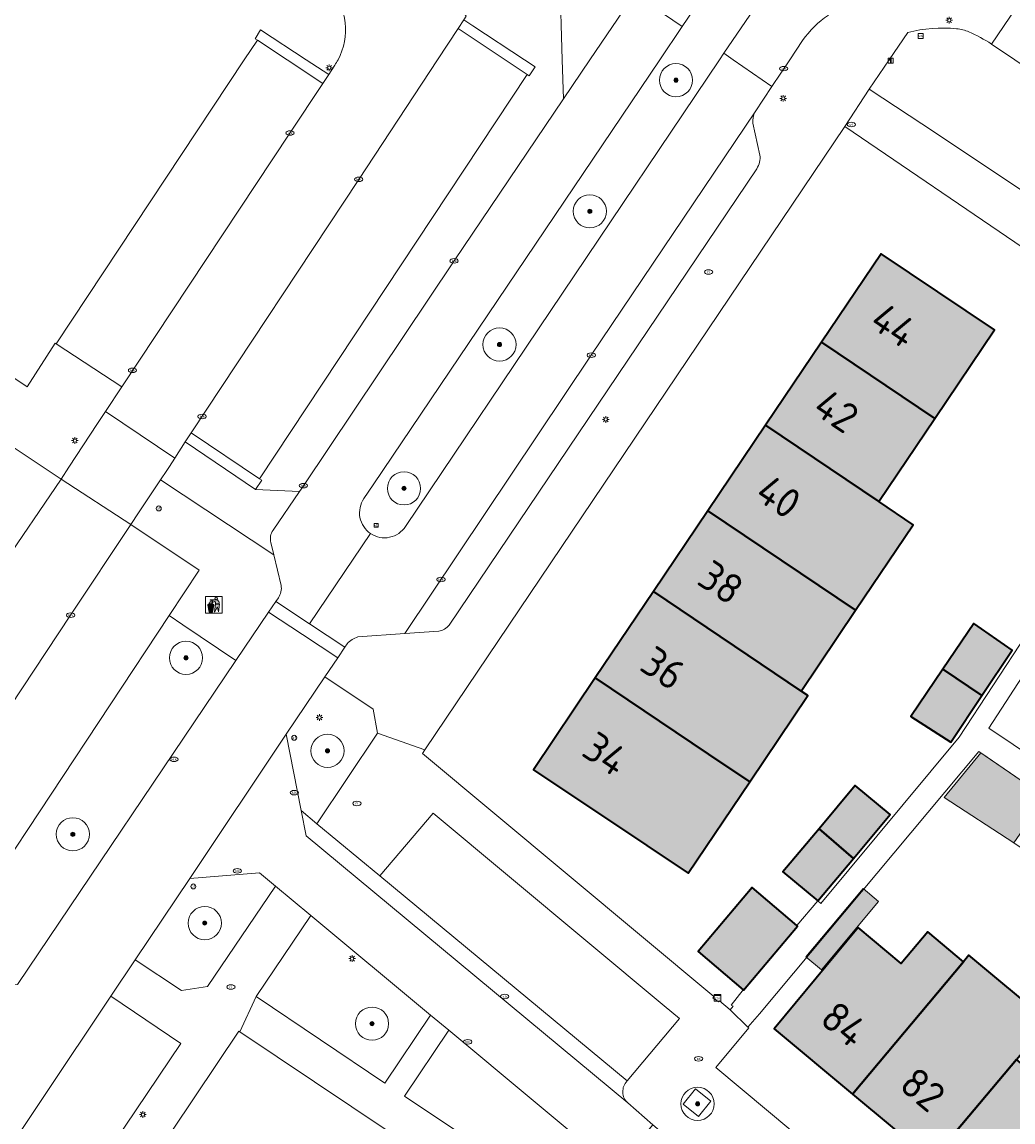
# Model space of a CAD drawing. Header units: metres. Extents: x 125349 to 128236, y 501602 to 503797.
# Tile 374 of 656: x 126802 to 126862, y 502436 to 502502. Entities that reach past the tile are written whole.
import ezdxf
from ezdxf.enums import TextEntityAlignment as Align

# ---------------------------------------------------------------- set-up
doc = ezdxf.new("R2010")
doc.units = ezdxf.units.M
doc.layers.get('0').update_dxf_attribs({"linetype": 'CONTINUOUS'})
for name, color, linetype, lineweight in [('B-WE-GR-BEPLANTING_CULTUUR_BODEMBEDEKKER-GV', 90, 'CONTINUOUS', 18), ('B-WE-GR-BEPLANTING_CULTUUR_HEESTERS-GV', 90, 'CONTINUOUS', 18), ('B-WE-GR-BOOM-S-500', 90, 'CONTINUOUS', 18), ('B-WE-IE-AFVAL APART PLAATS-S', 7, 'CONTINUOUS', 18), ('B-WE-IE-MEUBILAIR-S', 7, 'CONTINUOUS', 18), ('B-WE-IE-MEUBILAIR_WEGMEUBILAIR-GV', 7, 'CONTINUOUS', 18), ('B-WE-OG-BEBOUWING-GV', 7, 'CONTINUOUS', 35), ('B-WE-OG-BEBOUWING-T18', 10, 'CONTINUOUS', 18), ('B-WE-OG-BEBOUWING_OVERBOUWING-GV', 7, 'CONTINUOUS', 18), ('B-WE-OG-TERREIN_BEGROEID-GV', 7, 'CONTINUOUS', 18), ('B-WE-OG-TERREIN_ERF-GV', 7, 'CONTINUOUS', 18), ('B-WE-VH-GESLOTENVERHARDING_ASFALT-GV', 10, 'CONTINUOUS', 18), ('B-WE-VH-OPENVERHARDING-GV', 90, 'CONTINUOUS', 18), ('B-WE-VH-OPENVERHARDING_BETONSTRAATSTEEN-GV', 90, 'CONTINUOUS', 18)]:
    doc.layers.add(name, color=color, linetype=linetype, lineweight=lineweight)
doc.layers.add('B-WE-OG-BEBOUWING-V', color=7, linetype='CONTINUOUS', lineweight=18, true_color=0xcc646e)
doc.layers.add('B-WE-OG-BEBOUWING_OVERBOUWING-V', color=7, linetype='CONTINUOUS', lineweight=18, true_color=0xcc646e)
doc.styles.add('NLCS-ISO', font='NLCS-ISO.ttf')
doc.styles.add('NLCS-ISO-M1000-T18', font='NLCS-ISO.ttf', dxfattribs={"height": 1.8})

# ---------------------------------------------------------------- blocks, each defined once
blk = doc.blocks.new('SIE-AFVAL APART PLAATS-SO')
h = blk.add_hatch(color=256)
h.dxf.hatch_style = 1
h.paths.add_polyline_path([(-0.09, 0.07), (-1.76, 0.07, 0.819081), (-1.79, -0.09), (-1.4, -2.19, 0.36153), (-1.37, -2.21), (-0.47, -2.21, 0.36153), (-0.44, -2.19), (-0.05, -0.09, 0.819081)])
h.paths.add_polyline_path([(-0.16, -0.1), (-0.2, -0.33), (-0.49, -0.33), (-0.47, -0.1)], flags=16)
h.paths.add_polyline_path([(-0.55, -0.1), (-0.58, -0.33), (-0.87, -0.33), (-0.87, -0.1)], flags=16)
h.paths.add_polyline_path([(-0.22, -0.42), (-0.27, -0.73), (-0.53, -0.73), (-0.5, -0.42)], flags=16)
h.paths.add_polyline_path([(-0.58, -0.42), (-0.61, -0.73), (-0.87, -0.73), (-0.87, -0.42)], flags=16)
h.paths.add_polyline_path([(-0.95, -0.1), (-0.95, -0.33), (-1.27, -0.33), (-1.29, -0.1)], flags=16)
h.paths.add_polyline_path([(-0.95, -0.42), (-0.95, -0.73), (-1.23, -0.73), (-1.26, -0.42)], flags=16)
h.paths.add_polyline_path([(-0.29, -0.83), (-0.34, -1.09), (-0.56, -1.09), (-0.54, -0.83)], flags=16)
h.paths.add_polyline_path([(-0.62, -0.83), (-0.65, -1.09), (-0.87, -1.09), (-0.87, -0.83)], flags=16)
h.paths.add_polyline_path([(-0.95, -0.83), (-0.95, -1.09), (-1.2, -1.09), (-1.22, -0.83)], flags=16)
h.paths.add_polyline_path([(-1.35, -0.33), (-1.64, -0.33), (-1.69, -0.1), (-1.37, -0.1)], flags=16)
h.paths.add_polyline_path([(-1.34, -0.42), (-1.31, -0.73), (-1.57, -0.73), (-1.63, -0.42)], flags=16)
h.paths.add_polyline_path([(-0.36, -1.18), (-0.41, -1.44), (-0.6, -1.44), (-0.57, -1.18)], flags=16)
h.paths.add_polyline_path([(-0.65, -1.18), (-0.68, -1.44), (-0.87, -1.44), (-0.87, -1.18)], flags=16)
h.paths.add_polyline_path([(-1.3, -0.83), (-1.28, -1.09), (-1.5, -1.09), (-1.55, -0.83)], flags=16)
h.paths.add_polyline_path([(-0.95, -1.18), (-0.95, -1.44), (-1.17, -1.44), (-1.19, -1.18)], flags=16)
h.paths.add_polyline_path([(-0.42, -1.53), (-0.47, -1.79), (-0.63, -1.79), (-0.6, -1.53)], flags=16)
h.paths.add_polyline_path([(-1.27, -1.18), (-1.25, -1.44), (-1.44, -1.44), (-1.49, -1.18)], flags=16)
h.paths.add_polyline_path([(-0.69, -1.53), (-0.71, -1.79), (-0.87, -1.79), (-0.87, -1.53)], flags=16)
h.paths.add_polyline_path([(-0.95, -1.53), (-0.95, -1.79), (-1.13, -1.79), (-1.16, -1.53)], flags=16)
h.paths.add_polyline_path([(-1.24, -1.53), (-1.22, -1.79), (-1.37, -1.79), (-1.42, -1.53)], flags=16)
h.paths.add_polyline_path([(-0.49, -1.89), (-0.53, -2.13), (-0.66, -2.13), (-0.64, -1.89)], flags=16)
h.paths.add_polyline_path([(-0.72, -1.89), (-0.74, -2.13), (-0.87, -2.13), (-0.87, -1.89)], flags=16)
h.paths.add_polyline_path([(-0.95, -1.89), (-0.95, -2.13), (-1.1, -2.13), (-1.12, -1.89)], flags=16)
h.paths.add_polyline_path([(-1.21, -1.89), (-1.18, -2.13), (-1.31, -2.13), (-1.35, -1.89)], flags=16)
h.paths.add_polyline_path([(-0.19, 0.78, -0.01173), (-0.3, 0.78, -0.148797), (-0.42, 1.03, -0.136076), (-0.69, 0.87), (-0.78, 0.85, -0.038293), (-1.14, 0.96), (-1.19, 0.81, -0.243822), (-1.56, 0.45, 0.344326), (-1, 0.22, -0.139345), (-0.6, 0.22, 0.618436), (-0.56, 0.27, -0.441494), (-0.47, 0.44, 0.309048)])
h.paths.add_polyline_path([(-0.49, 0.51, 0.351556), (-0.64, 0.31, 0.121061), (-1.02, 0.29, -0.288745), (-1.45, 0.42, 0.203599), (-1.12, 0.79), (-1.09, 0.87, 0.083075), (-0.28, 0.71, -0.242261)], flags=16)
h.paths.add_polyline_path([(-0.4, 0.79, -0.023345), (-0.63, 0.82, 0.07081), (-0.46, 0.9, 0.059965)], flags=16)
h.paths.add_polyline_path([(1.12, 1.48), (-1.07, 1.48, 0.860559), (-1.08, 1.42), (0.29, 1, -0.146703), (0.53, 0.28, 0.421968), (0.56, 0.25), (1.6, 0.31, 0.450293), (1.63, 0.34, 0.122241)])
h.paths.add_polyline_path([(0.26, 1.93, 1), (1.07, 1.93, 1)])
h.paths.add_polyline_path([(1.65, 0.15, 0.429303), (1.62, 0.18), (0.55, 0.23, 0.38429), (0.51, 0.2), (0.16, -2.16, 0.83726), (0.22, -2.18), (0.99, -0.78, -0.688204), (1.05, -0.78), (1.36, -2.14, 0.84934), (1.42, -2.14)])
for p, q in [((-0.09, 0.07), (-1.76, 0.07)), ((-1.4, -2.19), (-1.79, -0.09)), ((-1.37, -0.1), (-1.69, -0.1)), ((-1.64, -0.33), (-1.69, -0.1)), ((-1.64, -0.33), (-1.35, -0.33)), ((-1.63, -0.42), (-1.34, -0.42)), ((-1.57, -0.73), (-1.63, -0.42)), ((-1.57, -0.73), (-1.31, -0.73)), ((-1.55, -0.83), (-1.3, -0.83)), ((-1.5, -1.09), (-1.55, -0.83)), ((-1.5, -1.09), (-1.28, -1.09)), ((-1.49, -1.18), (-1.27, -1.18)), ((-1.44, -1.44), (-1.49, -1.18)), ((-1.44, -1.44), (-1.25, -1.44)), ((-1.42, -1.53), (-1.24, -1.53)), ((-1.37, -1.79), (-1.42, -1.53)), ((-1.37, -1.79), (-1.22, -1.79)), ((-1.37, -2.21), (-0.47, -2.21)), ((-1.31, -2.13), (-1.35, -1.89)), ((-1.35, -1.89), (-1.21, -1.89)), ((-1.31, -2.13), (-1.18, -2.13)), ((-0.95, -0.1), (-1.29, -0.1)), ((-1.27, -0.33), (-0.95, -0.33)), ((-1.26, -0.42), (-0.95, -0.42)), ((-1.23, -0.73), (-0.95, -0.73)), ((-1.22, -0.83), (-0.95, -0.83)), ((-1.2, -1.09), (-0.95, -1.09)), ((-1.19, -1.18), (-0.95, -1.18)), ((-1.17, -1.44), (-0.95, -1.44)), ((-1.16, -1.53), (-0.95, -1.53)), ((-1.13, -1.79), (-0.95, -1.79)), ((-1.12, -1.89), (-0.95, -1.89)), ((-1.1, -2.13), (-0.95, -2.13)), ((-0.95, -0.1), (-0.95, -0.33)), ((-0.95, -0.42), (-0.95, -0.73)), ((-0.95, -0.83), (-0.95, -1.09)), ((-0.95, -1.18), (-0.95, -1.44)), ((-0.95, -1.53), (-0.95, -1.79)), ((-0.95, -1.89), (-0.95, -2.13)), ((-0.87, -0.1), (-0.87, -0.33)), ((-0.55, -0.1), (-0.87, -0.1)), ((-0.87, -0.33), (-0.58, -0.33)), ((-0.87, -0.42), (-0.87, -0.73)), ((-0.87, -0.42), (-0.58, -0.42)), ((-0.87, -0.73), (-0.61, -0.73)), ((-0.87, -0.83), (-0.62, -0.83)), ((-0.87, -0.83), (-0.87, -1.09)), ((-0.87, -1.09), (-0.65, -1.09)), ((-0.87, -1.18), (-0.65, -1.18)), ((-0.87, -1.18), (-0.87, -1.44)), ((-0.87, -1.44), (-0.68, -1.44)), ((-0.87, -1.53), (-0.69, -1.53)), ((-0.87, -1.53), (-0.87, -1.79)), ((-0.87, -1.79), (-0.71, -1.79)), ((-0.87, -1.89), (-0.87, -2.13)), ((-0.87, -1.89), (-0.72, -1.89)), ((-0.87, -2.13), (-0.74, -2.13)), ((-0.66, -2.13), (-0.53, -2.13)), ((-0.64, -1.89), (-0.49, -1.89)), ((-0.63, -1.79), (-0.47, -1.79)), ((-0.6, -1.44), (-0.41, -1.44)), ((-0.6, -1.53), (-0.42, -1.53)), ((-0.57, -1.18), (-0.36, -1.18)), ((-0.56, -1.09), (-0.34, -1.09)), ((-0.54, -0.83), (-0.29, -0.83)), ((-0.53, -0.73), (-0.27, -0.73)), ((-0.53, -2.13), (-0.49, -1.89)), ((-0.5, -0.42), (-0.22, -0.42)), ((-0.49, -0.33), (-0.2, -0.33)), ((-0.16, -0.1), (-0.47, -0.1)), ((-0.47, -1.79), (-0.42, -1.53)), ((-0.44, -2.19), (-0.05, -0.09)), ((-0.41, -1.44), (-0.36, -1.18)), ((-0.34, -1.09), (-0.29, -0.83)), ((-0.27, -0.73), (-0.22, -0.42)), ((-0.2, -0.33), (-0.16, -0.1))]:
    blk.add_line(p, q)
blk.add_lwpolyline([(-2.5, -2.51), (2.5, -2.51), (2.5, 2.49), (-2.5, 2.49)], close=True)
for points in [[(-0.78, 0.85, -0.038293), (-1.14, 0.96), (-1.19, 0.81, -0.243822), (-1.56, 0.45, 0.344326), (-1, 0.22, -0.139345), (-0.6, 0.22, 0.618436), (-0.56, 0.27, -0.441494), (-0.47, 0.44, 0.309048), (-0.19, 0.78, -0.01173), (-0.3, 0.78, -0.01173)], [(-0.78, 0.85), (-0.69, 0.87, 0.136076), (-0.42, 1.03, 0.156405), (-0.29, 0.77)], [(-0.78, 0.85), (-0.69, 0.87, 0.136076), (-0.42, 1.03, 0.148797), (-0.3, 0.78, 0.148797)], [(-0.63, 0.82, 0.07081), (-0.46, 0.9, 0.059965), (-0.4, 0.79, 0.059965)], [(-0.4, 0.79, -0.023345), (-0.63, 0.82)]]:
    blk.add_lwpolyline(points, format="xyb")
for points in [[(-1.09, 0.87), (-1.12, 0.79, -0.203599), (-1.45, 0.42, 0.288745), (-1.02, 0.29, -0.121061), (-0.64, 0.31, -0.351556), (-0.49, 0.51, 0.242261), (-0.28, 0.71, -0.083075)], [(-1.07, 1.48), (1.12, 1.48, -0.122241), (1.63, 0.34, -0.450293), (1.6, 0.31), (0.56, 0.25, -0.421968), (0.53, 0.28, 0.146703), (0.29, 1), (-1.08, 1.42, -0.860559)], [(0.55, 0.23), (1.62, 0.18, -0.429303), (1.65, 0.15), (1.42, -2.14, -0.84934), (1.36, -2.14), (1.05, -0.78, 0.688204), (0.99, -0.78), (0.22, -2.18, -0.83726), (0.16, -2.16), (0.51, 0.2, -0.38429)]]:
    blk.add_lwpolyline(points, format="xyb", close=True)
for points in [[(-1.35, -0.33), (-1.37, -0.1)], [(-1.31, -0.73), (-1.34, -0.42)], [(-1.28, -1.09), (-1.3, -0.83)], [(-1.27, -0.33), (-1.29, -0.1)], [(-1.25, -1.44), (-1.27, -1.18)], [(-1.23, -0.73), (-1.26, -0.42)], [(-1.22, -1.79), (-1.24, -1.53)], [(-1.2, -1.09), (-1.22, -0.83)], [(-1.18, -2.13), (-1.21, -1.89)], [(-1.17, -1.44), (-1.19, -1.18)], [(-1.18, -2.22), (-1.18, -2.21)], [(-1.13, -1.79), (-1.16, -1.53)], [(-1.1, -2.13), (-1.12, -1.89)], [(-0.74, -2.13), (-0.72, -1.89)], [(-0.71, -1.79), (-0.69, -1.53)], [(-0.68, -1.44), (-0.65, -1.18)], [(-0.66, -2.13), (-0.64, -1.89)], [(-0.65, -1.09), (-0.62, -0.83)], [(-0.63, -1.79), (-0.6, -1.53)], [(-0.61, -0.73), (-0.58, -0.42)], [(-0.6, -1.44), (-0.57, -1.18)], [(-0.58, -0.33), (-0.55, -0.1)], [(-0.56, -1.09), (-0.54, -0.83)], [(-0.53, -0.73), (-0.5, -0.42)], [(-0.49, -0.33), (-0.47, -0.1)]]:
    blk.add_lwpolyline(points)
blk.add_circle((0.66, 1.93), 0.401)
for centre, radius, start, end in [((-1.76, -0.01), 0.0869, 90, 247.281), ((-0.09, -0.01), 0.0869, 292.719, 90), ((-1.37, -2.18), 0.0318, 190.4943, 270), ((-0.47, -2.18), 0.0318, 270, 349.5057)]:
    blk.add_arc(centre, radius, start, end)
blk = doc.blocks.new('SIE-MEUBILAIR_BORD_WEGWIJZER-SO')
blk.add_lwpolyline([(-0.75, -0.75), (0.75, -0.75), (0.75, 0.75), (-0.75, 0.75)], close=True)
at = {"style": 'NLCS-ISO'}
blk.add_text('ww', height=0.75, dxfattribs=at).set_placement((0, 0.125), align=Align.MIDDLE_CENTER)
blk = doc.blocks.new('SIE-MEUBILAIR_BORD_VERKEER-SO')
blk.add_lwpolyline([(-0.5625, -0.5625), (0.5625, -0.5625), (0.5625, 0.5625), (-0.5625, 0.5625)], close=True)
at = {"style": 'NLCS-ISO'}
blk.add_text('vb', height=0.75, dxfattribs=at).set_placement((0, 0), align=Align.MIDDLE_CENTER)
blk = doc.blocks.new('SIE-MEUBILAIR_BORD_INFORMATIE-SO')
h = blk.add_hatch(color=256)
h.dxf.hatch_style = 1
h.paths.add_polyline_path([(0.13, 0.2), (-0.33, 0.2), (-0.33, 0.08), (-0.13, 0.08), (-0.13, -0.65), (0.13, -0.65)])
h = blk.add_hatch(color=256)
h.dxf.hatch_style = 1
edge = h.paths.add_edge_path()
edge.add_arc((0, 0.5), 0.149, 0, 360)
for points in [[(-0.75, -0.75), (0.75, -0.75), (0.75, 0.75), (-0.75, 0.75)], [(0.13, 0.2), (-0.33, 0.2), (-0.33, 0.08), (-0.13, 0.08), (-0.13, -0.65), (0.13, -0.65)]]:
    blk.add_lwpolyline(points, close=True)
blk.add_circle((0, 0.5), 0.149)
blk = doc.blocks.new('SIE-MEUBILAIR_KAST_CAI-SO')
for points in [[(-1, 1), (1, 1), (1, 0.84), (-1, 0.84)], [(-1, 0.76), (1, 0.76), (1, -1), (-1, -1)]]:
    blk.add_lwpolyline(points, close=True)
at = {"style": 'NLCS-ISO'}
blk.add_text('cai', height=0.75, dxfattribs=at).set_placement((0, 0), align=Align.MIDDLE_CENTER)
blk = doc.blocks.new('SIE-MEUBILAIR_PAAL_LICHTMAST-SO')
for points in [[(-0.62, 0), (-1, 0)], [(-0.71, 0.71), (-0.44, 0.44)], [(0, 1), (0, 0.62)], [(0.44, 0.44), (0.71, 0.71)], [(1, 0), (0.62, 0)], [(-0.71, -0.71), (-0.44, -0.44)], [(0, -0.62), (0, -1)], [(0.44, -0.44), (0.71, -0.71)]]:
    blk.add_lwpolyline(points)
blk.add_circle((0, 0), 0.5)
blk = doc.blocks.new('SIE-MEUBILAIR_PAAL_AFSLUITPAAL-SO')
blk.add_circle((0, 0), 0.75)
at = {"style": 'NLCS-ISO'}
blk.add_text('af', height=0.75, dxfattribs=at).set_placement((0, 0.05), align=Align.MIDDLE_CENTER)
blk = doc.blocks.new('SIE-MEUBILAIR_PUT_KOLK-SO')
blk.add_ellipse((0, 0), major_axis=(1.25, 0), ratio=0.54)
at = {"style": 'NLCS-ISO'}
blk.add_text('klk', height=0.75, dxfattribs=at).set_placement((0.03, 0), align=Align.MIDDLE_CENTER)
blk = doc.blocks.new('SIE-MEUBILAIR_PUT_RIOOLPUT-SO')
blk.add_ellipse((0, 0), major_axis=(1.25, 0), ratio=0.54)
at = {"style": 'NLCS-ISO'}
blk.add_text('ri', height=0.75, dxfattribs=at).set_placement((-0.04, 0.07), align=Align.MIDDLE_CENTER)
blk = doc.blocks.new('SIE-MEUBILAIR_PUT_WATERLEIDINGPUT-SO')
blk.add_ellipse((0, 0), major_axis=(1.25, 0), ratio=0.54)
at = {"style": 'NLCS-ISO'}
blk.add_text('wl', height=0.75, dxfattribs=at).set_placement((-0.14, 0), align=Align.MIDDLE_CENTER)
blk = doc.blocks.new('SIE-MEUBILAIR_PUT_BRANDKRAAN-SO')
blk.add_ellipse((0, 0), major_axis=(1.25, 0), ratio=0.54)
at = {"style": 'NLCS-ISO'}
blk.add_text('bk', height=0.75, dxfattribs=at).set_placement((0.03, 0), align=Align.MIDDLE_CENTER)
blk = doc.blocks.new('SGR-BOOM_01-SO')
at = {"linetype": 'ByBlock', "lineweight": 18}
h = blk.add_hatch(color=0, dxfattribs=at)
h.dxf.hatch_style = 1
edge = h.paths.add_edge_path()
edge.add_arc((0, 0), 0.25, 0, 360)
at = {"color": 0, "linetype": 'ByBlock', "lineweight": 18}
for radius in [2, 0.25]:
    blk.add_circle((0, 0), radius, dxfattribs=at)

msp = doc.modelspace()

# ---------------------------------------------------------------- hatches: boundary and pattern name
at = {"layer": 'B-WE-OG-BEBOUWING-V'}
for points in [[(126857.231, 502478.402), (126860.827, 502483.738), (126853.988, 502488.307), (126850.412, 502483.001)], [(126857.231, 502478.402), (126850.412, 502483.001), (126847.038, 502477.994), (126853.857, 502473.395)], [(126843.569, 502472.845), (126852.46, 502466.848), (126855.93, 502471.997), (126853.857, 502473.395), (126847.038, 502477.994)], [(126843.569, 502472.845), (126840.29, 502467.979), (126849.181, 502461.983), (126852.46, 502466.848)], [(126849.181, 502461.983), (126840.29, 502467.979), (126836.782, 502462.774), (126843.6, 502458.175), (126846.081, 502456.504), (126849.585, 502461.71)], [(126857.72, 502463.301), (126860.067, 502461.718), (126861.886, 502464.449), (126859.585, 502466.05)], [(126857.72, 502463.301), (126855.785, 502460.447), (126858.187, 502458.894), (126860.067, 502461.718)], [(126836.782, 502462.774), (126833.052, 502457.238), (126839.89, 502452.67), (126842.381, 502451.006), (126846.081, 502456.504), (126843.6, 502458.175)], [(126852.323, 502451.895), (126854.536, 502454.542), (126852.436, 502456.293), (126850.257, 502453.687)], [(126852.323, 502451.895), (126850.257, 502453.687), (126848.085, 502451.089), (126850.186, 502449.338)], [(126845.693, 502443.977), (126845.697, 502443.974), (126848.967, 502447.827), (126848.926, 502447.862), (126846.237, 502450.144), (126842.967, 502446.291)], [(126852.277, 502437.703), (126858.961, 502445.682), (126856.799, 502447.485), (126855.203, 502445.571), (126852.605, 502447.737), (126847.557, 502441.638)], [(126857.054, 502433.722), (126862.139, 502439.789), (126864.066, 502442.088), (126859.287, 502446.072), (126858.961, 502445.682), (126852.277, 502437.703)], [(126857.054, 502433.722), (126861.678, 502429.867), (126866.764, 502435.934), (126862.139, 502439.789)]]:
    msp.add_hatch(color=256, dxfattribs=at).paths.add_polyline_path(points)
at = {"layer": 'B-WE-OG-BEBOUWING_OVERBOUWING-V'}
for points in [[(126863.89, 502455.592), (126860.003, 502458.265), (126857.795, 502455.567), (126861.989, 502452.84)], [(126852.909, 502450.089), (126849.469, 502445.97), (126850.407, 502445.187), (126853.847, 502449.305)]]:
    msp.add_hatch(color=256, dxfattribs=at).paths.add_polyline_path(points)

# ---------------------------------------------------------------- linework, layer by layer
at = {"layer": 'B-WE-GR-BEPLANTING_CULTUUR_BODEMBEDEKKER-GV', "flags": 128}
for points in [[(126839.926, 502506.994), (126834.64, 502504.95), (126834.793, 502500), (126834.866, 502497.654), (126836.449, 502500), (126839.136, 502503.983)], [(126844.529, 502500.392), (126846.348, 502503.07), (126843.872, 502504.777), (126842.022, 502502.007), (126840.669, 502500), (126823.409, 502474.403)], [(126825.355, 502471.899), (126844.265, 502500), (126844.529, 502500.392)], [(126817.383, 502471.672), (126818.959, 502473.991), (126816.322, 502474.129), (126812.081, 502476.989), (126811.458, 502476.016), (126811.129, 502475.501), (126810.971, 502475.265)], [(126810.971, 502475.265), (126810.595, 502474.703), (126817.42, 502470.177)], [(126823.409, 502474.403), (126822.85, 502473.573)], [(126817.42, 502470.177), (126817.242, 502470.919)]]:
    msp.add_lwpolyline(points, dxfattribs=at)
at = {"layer": 'B-WE-GR-BEPLANTING_CULTUUR_BODEMBEDEKKER-GV'}
for points in [[(126822.85, 502473.573, 0.418706), (126823.253, 502471.464)], [(126823.253, 502471.464, 0.418182), (126825.355, 502471.899)], [(126817.242, 502470.919, -0.226847), (126817.383, 502471.672)]]:
    msp.add_lwpolyline(points, format="xyb", dxfattribs=at)
at = {"layer": 'B-WE-GR-BEPLANTING_CULTUUR_BODEMBEDEKKER-GV', "flags": 128}
for points in [[(126819.642, 502448.461), (126816.357, 502443.587), (126824.113, 502438.372), (126826.857, 502442.457)], [(126827.951, 502441.547), (126825.299, 502437.588), (126841.704, 502426.624), (126843.214, 502428.838), (126841.725, 502430.086), (126838.587, 502432.697), (126838.002, 502433.184)]]:
    msp.add_lwpolyline(points, close=True, dxfattribs=at)
at = {"layer": 'B-WE-GR-BEPLANTING_CULTUUR_HEESTERS-GV', "flags": 128}
for points in [[(126828.866, 502502.411), (126829.402, 502502.056), (126832.511, 502500), (126833.151, 502499.577), (126832.8, 502499.032), (126832.67, 502499.119), (126816.56, 502474.772), (126816.699, 502474.678), (126816.322, 502474.129), (126818.959, 502473.991), (126819.203, 502474.35), (126828.277, 502487.889), (126834.866, 502497.654), (126834.793, 502500), (126834.64, 502504.95), (126829.354, 502502.906), (126828.934, 502502.744), (126829.005, 502502.629)], [(126801.974, 502444.301), (126815.14, 502463.812), (126811.946, 502465.963), (126811.116, 502466.522), (126796.884, 502445), (126797.013, 502444.913)], [(126823.671, 502459.435), (126823.395, 502460.888), (126820.487, 502462.841), (126818.16, 502459.378), (126819.071, 502454.778), (126820.019, 502453.977)], [(126812.361, 502450.698), (126809.071, 502445.799), (126811.856, 502443.941), (126813.426, 502444.196), (126817.513, 502450.232), (126816.563, 502451.023)]]:
    msp.add_lwpolyline(points, close=True, dxfattribs=at)
at = {"layer": 'B-WE-IE-MEUBILAIR_WEGMEUBILAIR-GV', "flags": 128}
msp.add_lwpolyline([(126842.073, 502437.106), (126842.995, 502436.353), (126843.748, 502437.275), (126842.826, 502438.028)], close=True, dxfattribs=at)
at = {"layer": 'B-WE-OG-BEBOUWING-GV', "flags": 128}
for points in [[(126857.231, 502478.402), (126860.827, 502483.738), (126853.988, 502488.307), (126850.412, 502483.001)], [(126857.231, 502478.402), (126850.412, 502483.001), (126847.038, 502477.994), (126853.857, 502473.395)], [(126843.569, 502472.845), (126852.46, 502466.848), (126855.93, 502471.997), (126853.857, 502473.395), (126847.038, 502477.994)], [(126843.569, 502472.845), (126840.29, 502467.979), (126849.181, 502461.983), (126852.46, 502466.848)], [(126849.181, 502461.983), (126840.29, 502467.979), (126836.782, 502462.774), (126843.6, 502458.175), (126846.081, 502456.504), (126849.585, 502461.71)], [(126857.72, 502463.301), (126860.067, 502461.718), (126861.886, 502464.449), (126859.585, 502466.05)], [(126857.72, 502463.301), (126855.785, 502460.447), (126858.187, 502458.894), (126860.067, 502461.718)], [(126836.782, 502462.774), (126833.052, 502457.238), (126839.89, 502452.67), (126842.381, 502451.006), (126846.081, 502456.504), (126843.6, 502458.175)], [(126852.323, 502451.895), (126854.536, 502454.542), (126852.436, 502456.293), (126850.257, 502453.687)], [(126852.323, 502451.895), (126850.257, 502453.687), (126848.085, 502451.089), (126850.186, 502449.338)], [(126845.693, 502443.977), (126845.697, 502443.974), (126848.967, 502447.827), (126848.926, 502447.862), (126846.237, 502450.144), (126842.967, 502446.291)], [(126852.277, 502437.703), (126858.961, 502445.682), (126856.799, 502447.485), (126855.203, 502445.571), (126852.605, 502447.737), (126847.557, 502441.638)], [(126857.054, 502433.722), (126862.139, 502439.789), (126864.066, 502442.088), (126859.287, 502446.072), (126858.961, 502445.682), (126852.277, 502437.703)], [(126857.054, 502433.722), (126861.678, 502429.867), (126866.764, 502435.934), (126862.139, 502439.789)]]:
    msp.add_lwpolyline(points, close=True, dxfattribs=at)
at = {"layer": 'B-WE-OG-BEBOUWING_OVERBOUWING-GV', "flags": 128}
for points in [[(126863.89, 502455.592), (126860.003, 502458.265), (126857.795, 502455.567), (126861.989, 502452.84)], [(126852.909, 502450.089), (126849.469, 502445.97), (126850.407, 502445.187), (126853.847, 502449.305)]]:
    msp.add_lwpolyline(points, close=True, dxfattribs=at)
at = {"layer": 'B-WE-OG-TERREIN_BEGROEID-GV', "flags": 128}
for points in [[(126801.804, 502512.366), (126800.925, 502508.677), (126798.856, 502500), (126795.141, 502484.415), (126797.246, 502483.884), (126802.561, 502480.31), (126804.248, 502482.942), (126804.31, 502482.901), (126815.644, 502500), (126816.43, 502501.186), (126816.301, 502501.272), (126816.625, 502501.798), (126819.376, 502500), (126820.724, 502499.12)], [(126855.601, 502501.642), (126854.485, 502500), (126853.282, 502498.229), (126857.271, 502495.595), (126874.951, 502483.788), (126877.461, 502487.465), (126875.075, 502490.458), (126874.652, 502490.742), (126866.092, 502496.492), (126866.484, 502497.162)], [(126865.793, 502497.867), (126865.615, 502497.618), (126862.056, 502500), (126860.636, 502500.95)], [(126820.724, 502499.12), (126821.089, 502499.676)]]:
    msp.add_lwpolyline(points, dxfattribs=at)
at = {"layer": 'B-WE-OG-TERREIN_BEGROEID-GV'}
for points in [[(126821.287, 502500, 0.311865), (126820.814, 502504.319)], [(126858.543, 502501.875, 0.087346), (126855.601, 502501.642)], [(126859.277, 502501.685, 0.060147), (126858.543, 502501.875)], [(126860.636, 502500.95, 0.040241), (126859.277, 502501.685)], [(126821.089, 502499.676, 0.023471), (126821.287, 502500)]]:
    msp.add_lwpolyline(points, format="xyb", dxfattribs=at)
at = {"layer": 'B-WE-OG-TERREIN_ERF-GV', "flags": 128}
for points in [[(126850.186, 502449.338), (126850.371, 502449.184), (126858.687, 502459.195), (126868.837, 502474.657), (126873.287, 502481.362), (126851.805, 502495.982), (126826.522, 502458.448), (126826.374, 502458.228), (126843.924, 502443.585), (126843.864, 502443.505), (126844.196, 502443.255), (126844.267, 502443.333), (126844.897, 502442.774), (126845.085, 502443.004), (126844.96, 502443.066), (126845.693, 502443.977), (126842.967, 502446.291), (126846.237, 502450.144), (126848.926, 502447.862)], [(126850.412, 502483.001), (126853.988, 502488.307), (126860.827, 502483.738), (126857.231, 502478.402), (126853.857, 502473.395), (126855.93, 502471.997), (126852.46, 502466.848), (126849.181, 502461.983), (126849.585, 502461.71), (126846.081, 502456.504), (126842.381, 502451.006), (126839.89, 502452.67), (126833.052, 502457.238), (126836.782, 502462.774), (126840.29, 502467.979), (126843.569, 502472.845), (126847.038, 502477.994)], [(126916.962, 502452.186), (126874.137, 502480.762), (126860.488, 502459.745), (126883.801, 502444.082), (126884.001, 502444.382), (126885.551, 502446.734), (126888.268, 502444.856), (126891.054, 502442.931), (126889.554, 502440.679), (126889.354, 502440.379), (126903.012, 502431.17)], [(126860.067, 502461.718), (126858.187, 502458.894), (126855.785, 502460.447), (126857.72, 502463.301), (126859.585, 502466.05), (126861.886, 502464.449)], [(126850.186, 502449.338), (126848.085, 502451.089), (126850.257, 502453.687), (126852.436, 502456.293), (126854.536, 502454.542), (126852.323, 502451.895)], [(126875.797, 502418.098), (126871.084, 502422.027), (126866.334, 502425.986), (126861.678, 502429.867), (126857.054, 502433.722), (126852.277, 502437.703), (126847.557, 502441.638), (126852.605, 502447.737), (126855.203, 502445.571), (126856.799, 502447.485), (126858.961, 502445.682), (126859.287, 502446.072), (126864.066, 502442.088), (126862.139, 502439.789), (126866.764, 502435.934), (126871.42, 502432.053), (126876.17, 502428.094), (126880.882, 502424.166), (126885.48, 502420.333), (126890.425, 502416.211), (126885.378, 502410.112), (126880.394, 502414.266)], [(126832.864, 502404.28), (126838.744, 502413.036), (126842.133, 502418.07), (126844.67, 502421.838), (126815.382, 502441.447), (126815.318, 502441.49), (126804.624, 502425.552), (126801.805, 502421.351), (126810.479, 502415.613), (126812.53, 502418.665), (126814.437, 502417.41), (126816.331, 502416.163), (126814.331, 502413.111), (126820.735, 502408.956), (126822.685, 502411.959), (126824.491, 502410.786), (126826.537, 502409.457), (126824.487, 502406.404), (126824.373, 502406.322), (126831.107, 502401.664), (126831.189, 502401.787), (126828.718, 502403.396), (126829.842, 502405.123), (126831.204, 502405.361)]]:
    msp.add_lwpolyline(points, close=True, dxfattribs=at)
for points in [[(126883.801, 502444.082), (126860.488, 502459.745), (126874.137, 502480.762)], [(126868.837, 502474.657), (126858.687, 502459.195), (126850.371, 502449.184), (126850.186, 502449.338), (126848.926, 502447.862), (126848.967, 502447.827), (126845.697, 502443.974), (126845.693, 502443.977), (126844.96, 502443.066), (126845.085, 502443.004), (126844.897, 502442.774), (126845.97, 502441.747), (126846.664, 502442.543), (126859.888, 502458.344), (126863.89, 502455.592)], [(126894.457, 502435.124), (126888.054, 502439.378), (126886.204, 502436.526), (126884.328, 502437.827), (126882.452, 502439.128), (126884.301, 502441.88), (126877.898, 502446.233), (126875.998, 502443.382), (126874.097, 502444.683), (126872.196, 502445.984), (126874.046, 502448.786), (126867.592, 502453.14), (126865.792, 502450.288), (126863.891, 502451.564), (126861.989, 502452.84), (126863.89, 502455.592), (126859.888, 502458.344), (126846.664, 502442.543), (126845.97, 502441.747), (126846.022, 502441.699), (126844.042, 502439.302), (126883.227, 502406.571)]]:
    msp.add_lwpolyline(points, dxfattribs=at)
at = {"layer": 'B-WE-VH-GESLOTENVERHARDING_ASFALT-GV', "flags": 128}
for points in [[(126839.136, 502503.983), (126842.022, 502502.007), (126843.872, 502504.777), (126844.977, 502506.433)], [(126847.649, 502504.984), (126847.462, 502504.709), (126846.348, 502503.07), (126844.529, 502500.392), (126845.094, 502500), (126847.418, 502498.389), (126848.489, 502500)], [(126848.489, 502500), (126849.257, 502501.156)]]:
    msp.add_lwpolyline(points, dxfattribs=at)
at = {"layer": 'B-WE-VH-GESLOTENVERHARDING_ASFALT-GV'}
msp.add_lwpolyline([(126849.257, 502501.156, -0.093787), (126850.819, 502502.686)], format="xyb", dxfattribs=at)
at = {"layer": 'B-WE-VH-OPENVERHARDING-GV', "flags": 128}
for points in [[(126828.866, 502502.411), (126828.528, 502501.882), (126829.177, 502501.449), (126831.349, 502500), (126832.67, 502499.119), (126832.8, 502499.032), (126833.151, 502499.577), (126832.511, 502500), (126829.402, 502502.056)], [(126816.43, 502501.186), (126818.217, 502500), (126820.365, 502498.574), (126820.724, 502499.12), (126819.376, 502500), (126816.625, 502501.798), (126816.301, 502501.272)], [(126812.435, 502477.543), (126812.081, 502476.989), (126816.322, 502474.129), (126816.699, 502474.678), (126816.56, 502474.772)], [(126819.571, 502466.034), (126817.545, 502467.377), (126817.108, 502466.729), (126819.145, 502465.387), (126821.274, 502463.985), (126821.7, 502464.622)], [(126827.951, 502441.547), (126838.002, 502433.184), (126840.252, 502435.863), (126838.746, 502437.171), (126819.371, 502453.253), (126819.071, 502454.778), (126818.16, 502459.378), (126812.361, 502450.698), (126816.563, 502451.023), (126817.513, 502450.232), (126819.642, 502448.461), (126826.857, 502442.457)], [(126802.091, 502427.311), (126804.624, 502425.552), (126815.318, 502441.49), (126815.382, 502441.447), (126816.357, 502443.587), (126819.642, 502448.461), (126817.513, 502450.232), (126813.426, 502444.196), (126811.856, 502443.941), (126809.071, 502445.799), (126807.602, 502443.605), (126811.817, 502440.758), (126807.111, 502433.751), (126803.71, 502428.694), (126799.605, 502431.445), (126798.514, 502429.829), (126798.446, 502429.727)]]:
    msp.add_lwpolyline(points, close=True, dxfattribs=at)
for points in [[(126809.071, 502445.799), (126812.361, 502450.698), (126818.16, 502459.378), (126820.487, 502462.841), (126821.274, 502463.985), (126819.145, 502465.387), (126817.108, 502466.729), (126815.14, 502463.812), (126801.974, 502444.301)], [(126823.671, 502459.435), (126820.019, 502453.977), (126823.813, 502450.848), (126827.016, 502454.621), (126840.931, 502443.018), (126841.845, 502442.256), (126838.697, 502438.497)], [(126891.743, 502400.439), (126891.798, 502400.522), (126884.111, 502406.051), (126883.227, 502406.571), (126844.042, 502439.302), (126846.022, 502441.699), (126845.97, 502441.747), (126844.897, 502442.774), (126844.267, 502443.333), (126844.196, 502443.255), (126843.864, 502443.505), (126843.924, 502443.585), (126826.374, 502458.228), (126826.522, 502458.448), (126823.671, 502459.435)], [(126820.019, 502453.977), (126819.071, 502454.778), (126819.371, 502453.253), (126838.746, 502437.171)], [(126838.697, 502438.497), (126823.813, 502450.848), (126820.019, 502453.977)], [(126792.283, 502433.812), (126792.417, 502433.928), (126793.917, 502432.92), (126796.575, 502431.133), (126796.607, 502431.111), (126798.514, 502429.829), (126799.605, 502431.445), (126799.508, 502431.51), (126807.602, 502443.605), (126809.071, 502445.799)], [(126846.577, 502426.02), (126843.214, 502428.838), (126841.704, 502426.624), (126825.299, 502437.588), (126827.951, 502441.547), (126826.857, 502442.457), (126824.113, 502438.372), (126816.357, 502443.587), (126815.382, 502441.447), (126844.67, 502421.838), (126842.133, 502418.07), (126844.324, 502416.595), (126880.249, 502391.907), (126866.93, 502371.955), (126866.179, 502370.847)], [(126838.746, 502437.171), (126840.252, 502435.863), (126840.79, 502435.396), (126840.907, 502435.294)]]:
    msp.add_lwpolyline(points, dxfattribs=at)
at = {"layer": 'B-WE-VH-OPENVERHARDING-GV'}
msp.add_lwpolyline([(126838.697, 502438.497, 0.427575), (126838.746, 502437.171)], format="xyb", dxfattribs=at)
at = {"layer": 'B-WE-VH-OPENVERHARDING_BETONSTRAATSTEEN-GV', "flags": 128}
for points in [[(126811.458, 502476.016), (126812.081, 502476.989), (126812.435, 502477.543), (126822.538, 502492.799), (126827.287, 502500), (126828.528, 502501.882), (126828.866, 502502.411), (126829.005, 502502.629), (126828.934, 502502.744), (126828.034, 502504.197)], [(126822.85, 502473.573), (126823.409, 502474.403), (126840.669, 502500), (126842.022, 502502.007), (126839.136, 502503.983), (126836.449, 502500), (126834.866, 502497.654), (126828.277, 502487.889), (126819.203, 502474.35), (126818.959, 502473.991)], [(126860.636, 502500.95), (126862.132, 502503.132), (126861.283, 502503.69)], [(126864.779, 502501.392), (126862.132, 502503.132), (126860.636, 502500.95), (126862.056, 502500), (126865.615, 502497.618), (126865.793, 502497.867)], [(126854.485, 502500), (126855.601, 502501.642)], [(126849.257, 502501.156), (126848.489, 502500), (126847.418, 502498.389), (126846.411, 502496.858)], [(126822.49, 502465.238), (126825.305, 502465.444), (126836.536, 502482.209), (126846.411, 502496.858), (126847.418, 502498.389), (126845.094, 502500), (126844.529, 502500.392), (126844.265, 502500)], [(126821.089, 502499.676), (126820.724, 502499.12), (126820.365, 502498.574), (126818.395, 502495.59), (126808.271, 502480.31), (126807.286, 502478.819), (126811.458, 502476.016)], [(126821.274, 502463.985), (126820.487, 502462.841), (126823.395, 502460.888), (126823.671, 502459.435), (126826.522, 502458.448), (126851.805, 502495.982), (126853.282, 502498.229), (126854.485, 502500)], [(126844.265, 502500), (126825.355, 502471.899)], [(126879.171, 502487.79), (126879.529, 502488.326), (126881.067, 502490.63), (126880.064, 502491.279), (126877.776, 502487.927), (126877.461, 502487.465), (126874.951, 502483.788), (126857.271, 502495.595), (126853.282, 502498.229), (126851.805, 502495.982), (126873.287, 502481.362), (126874.137, 502480.762), (126916.962, 502452.186), (126918.213, 502451.335), (126950.932, 502429.567), (126951.832, 502428.966), (126971.943, 502415.655), (126973.633, 502414.485), (126974.517, 502413.873), (126976.326, 502412.619)], [(126846.411, 502496.858), (126836.536, 502482.209), (126825.305, 502465.444)], [(126846.698, 502494.263), (126846.279, 502496.178)], [(126827.986, 502465.959), (126846.506, 502493.438)], [(126789.131, 502442.282), (126791.51, 502445.857), (126792.414, 502447.219), (126792.774, 502447.762), (126797.858, 502455.484), (126805.181, 502466.552), (126808.8, 502472.018), (126804.613, 502474.743), (126800.988, 502469.398), (126792.579, 502456.586), (126788.597, 502450.569)], [(126817.861, 502468.346), (126817.42, 502470.177), (126810.595, 502474.703), (126809.269, 502472.719), (126808.8, 502472.018), (126812.925, 502469.258), (126811.116, 502466.522)], [(126818.959, 502473.991), (126817.383, 502471.672)], [(126817.697, 502467.602), (126817.545, 502467.377), (126819.571, 502466.034), (126823.253, 502471.464)], [(126823.253, 502471.464), (126819.571, 502466.034), (126821.7, 502464.622)], [(126817.242, 502470.919), (126817.42, 502470.177)], [(126817.42, 502470.177), (126817.861, 502468.346)], [(126811.116, 502466.522), (126811.946, 502465.963), (126815.14, 502463.812), (126817.108, 502466.729), (126817.545, 502467.377)], [(126817.545, 502467.377), (126817.697, 502467.602)], [(126825.305, 502465.444), (126822.49, 502465.238)], [(126827.355, 502465.594), (126825.305, 502465.444)], [(126821.837, 502464.826), (126821.7, 502464.622), (126821.274, 502463.985)], [(126821.7, 502464.622), (126821.837, 502464.826)]]:
    msp.add_lwpolyline(points, dxfattribs=at)
at = {"layer": 'B-WE-VH-OPENVERHARDING_BETONSTRAATSTEEN-GV'}
for points in [[(126820.814, 502504.319, -0.311865), (126821.287, 502500)], [(126850.819, 502502.686, 0.093787), (126849.257, 502501.156)], [(126855.601, 502501.642, -0.087346), (126858.543, 502501.875)], [(126858.543, 502501.875, -0.060147), (126859.277, 502501.685)], [(126859.277, 502501.685, -0.040241), (126860.636, 502500.95)], [(126821.287, 502500, -0.023471), (126821.089, 502499.676)], [(126846.411, 502496.858, 0.182334), (126846.279, 502496.178)], [(126846.698, 502494.263, -0.169809), (126846.506, 502493.438)], [(126823.253, 502471.464, -0.418706), (126822.85, 502473.573)], [(126825.355, 502471.899, -0.418182), (126823.253, 502471.464)], [(126817.383, 502471.672, 0.226847), (126817.242, 502470.919)], [(126817.697, 502467.602, 0.196185), (126817.861, 502468.346)], [(126827.355, 502465.594, 0.194826), (126827.986, 502465.959)], [(126822.49, 502465.238, 0.158838), (126821.837, 502464.826)]]:
    msp.add_lwpolyline(points, format="xyb", dxfattribs=at)
at = {"layer": 'B-WE-VH-OPENVERHARDING_BETONSTRAATSTEEN-GV', "flags": 128}
for points in [[(126828.528, 502501.882), (126827.287, 502500), (126822.538, 502492.799), (126812.435, 502477.543), (126816.56, 502474.772), (126832.67, 502499.119), (126831.349, 502500), (126829.177, 502501.449)], [(126808.271, 502480.31), (126818.395, 502495.59), (126820.365, 502498.574), (126818.217, 502500), (126816.43, 502501.186), (126815.644, 502500), (126804.31, 502482.901)], [(126787.812, 502481.733), (126791.89, 502480.73), (126792.12, 502480.673), (126792.626, 502482.627), (126794.107, 502482.277), (126796.312, 502481.755), (126801.262, 502478.379), (126800.609, 502477.4), (126800.684, 502477.35), (126804.613, 502474.743), (126805.077, 502475.473), (126806.809, 502478.098), (126807.286, 502478.819), (126808.271, 502480.31), (126804.31, 502482.901), (126804.248, 502482.942), (126802.561, 502480.31), (126797.246, 502483.884), (126795.141, 502484.415), (126793.182, 502484.91), (126794.422, 502489.976), (126794.13, 502490.05), (126790.131, 502491.06)], [(126806.809, 502478.098), (126805.077, 502475.473), (126804.613, 502474.743), (126808.8, 502472.018), (126809.269, 502472.719), (126810.595, 502474.703), (126810.971, 502475.265), (126811.129, 502475.501), (126811.458, 502476.016), (126807.286, 502478.819)], [(126804.613, 502474.743), (126800.684, 502477.35), (126788.627, 502459.191), (126792.579, 502456.586), (126800.988, 502469.398)], [(126811.116, 502466.522), (126812.925, 502469.258), (126808.8, 502472.018), (126805.181, 502466.552), (126797.858, 502455.484), (126792.774, 502447.762), (126796.884, 502445)], [(126823.813, 502450.848), (126838.697, 502438.497), (126841.845, 502442.256), (126840.931, 502443.018), (126827.016, 502454.621)], [(126799.605, 502431.445), (126803.71, 502428.694), (126807.111, 502433.751), (126811.817, 502440.758), (126807.602, 502443.605), (126799.508, 502431.51)]]:
    msp.add_lwpolyline(points, close=True, dxfattribs=at)

# ---------------------------------------------------------------- block references
at = {"layer": 'B-WE-GR-BOOM-S-500', "xscale": 0.5, "yscale": 0.5, "zscale": 0.5}
for p in [(126841.64, 502498.774), (126836.449, 502490.875), (126831.015, 502482.851), (126825.261, 502474.187), (126812.131, 502463.979), (126820.652, 502458.382), (126805.317, 502453.355), (126813.261, 502448.006), (126823.337, 502441.948), (126842.942, 502437.117)]:
    msp.add_blockref('SGR-BOOM_01-SO', p, dxfattribs=at)
at = {"layer": 'B-WE-IE-AFVAL APART PLAATS-S', "xscale": 0.2, "yscale": 0.2, "zscale": 0.2}
msp.add_blockref('SIE-AFVAL APART PLAATS-SO', (126813.812, 502467.178), dxfattribs=at)
at = {"layer": 'B-WE-IE-MEUBILAIR-S', "xscale": 0.2, "yscale": 0.2, "zscale": 0.2}
for name, p in [('SIE-MEUBILAIR_PAAL_LICHTMAST-SO', (126858.095, 502502.382)), ('SIE-MEUBILAIR_BORD_WEGWIJZER-SO', (126856.383, 502501.437)), ('SIE-MEUBILAIR_PAAL_LICHTMAST-SO', (126820.758, 502499.525)), ('SIE-MEUBILAIR_PUT_KOLK-SO', (126848.127, 502499.471)), ('SIE-MEUBILAIR_BORD_INFORMATIE-SO', (126854.579, 502499.953)), ('SIE-MEUBILAIR_PAAL_LICHTMAST-SO', (126848.101, 502497.68)), ('SIE-MEUBILAIR_PUT_KOLK-SO', (126818.395, 502495.59)), ('SIE-MEUBILAIR_PUT_WATERLEIDINGPUT-SO', (126852.203, 502496.1)), ('SIE-MEUBILAIR_PUT_KOLK-SO', (126822.538, 502492.799)), ('SIE-MEUBILAIR_PUT_KOLK-SO', (126828.277, 502487.889)), ('SIE-MEUBILAIR_PUT_RIOOLPUT-SO', (126843.604, 502487.217)), ('SIE-MEUBILAIR_PUT_KOLK-SO', (126836.536, 502482.209)), ('SIE-MEUBILAIR_PUT_KOLK-SO', (126808.909, 502481.296)), ('SIE-MEUBILAIR_PUT_KOLK-SO', (126813.103, 502478.516)), ('SIE-MEUBILAIR_PAAL_LICHTMAST-SO', (126837.413, 502478.337)), ('SIE-MEUBILAIR_PAAL_LICHTMAST-SO', (126805.438, 502477.064)), ('SIE-MEUBILAIR_PUT_KOLK-SO', (126819.203, 502474.35)), ('SIE-MEUBILAIR_PAAL_AFSLUITPAAL-SO', (126810.49, 502472.98)), ('SIE-MEUBILAIR_BORD_VERKEER-SO', (126823.586, 502471.963)), ('SIE-MEUBILAIR_PUT_KOLK-SO', (126827.486, 502468.7)), ('SIE-MEUBILAIR_PUT_KOLK-SO', (126805.181, 502466.552)), ('SIE-MEUBILAIR_PAAL_LICHTMAST-SO', (126820.169, 502460.388)), ('SIE-MEUBILAIR_PAAL_AFSLUITPAAL-SO', (126818.65, 502459.166)), ('SIE-MEUBILAIR_PUT_KOLK-SO', (126811.407, 502457.865)), ('SIE-MEUBILAIR_PUT_KOLK-SO', (126818.653, 502455.861)), ('SIE-MEUBILAIR_PUT_RIOOLPUT-SO', (126822.422, 502455.212)), ('SIE-MEUBILAIR_PUT_KOLK-SO', (126815.226, 502451.149)), ('SIE-MEUBILAIR_PAAL_AFSLUITPAAL-SO', (126812.574, 502450.211)), ('SIE-MEUBILAIR_PAAL_LICHTMAST-SO', (126822.137, 502445.864)), ('SIE-MEUBILAIR_PUT_RIOOLPUT-SO', (126814.834, 502444.159)), ('SIE-MEUBILAIR_PUT_KOLK-SO', (126831.324, 502443.587)), ('SIE-MEUBILAIR_KAST_CAI-SO', (126844.132, 502443.496)), ('SIE-MEUBILAIR_PUT_KOLK-SO', (126829.102, 502440.855)), ('SIE-MEUBILAIR_PUT_BRANDKRAAN-SO', (126843, 502439.833)), ('SIE-MEUBILAIR_PAAL_LICHTMAST-SO', (126809.539, 502436.476))]:
    msp.add_blockref(name, p, dxfattribs=at)

# ---------------------------------------------------------------- texts
at = {"layer": 'B-WE-OG-BEBOUWING-T18', "style": 'NLCS-ISO-M1000-T18'}
for s, rotation, p in [('44', 326.1, (126854.778, 502484.013)), ('42', 326.1, (126851.303, 502478.85)), ('40', 326.1, (126847.828, 502473.688)), ('38', 326.1, (126844.353, 502468.526)), ('36', 326.1, (126840.878, 502463.363)), ('34', 326.1, (126837.403, 502458.201)), ('84', 320.3, (126851.772, 502441.922)), ('82', 320.3, (126856.506, 502437.987))]:
    msp.add_text(s, height=1.8, rotation=rotation, dxfattribs=at).set_placement(p, align=Align.MIDDLE)

doc.saveas('drawing.dxf')
